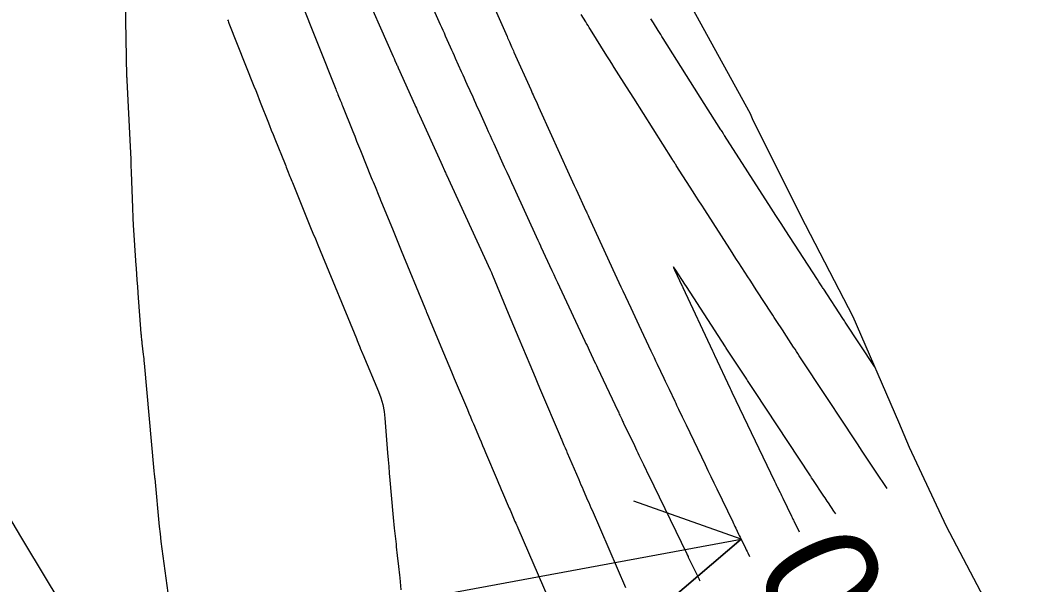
# Model space of a CAD drawing. Extents: x 954385 to 988206, y 1868364 to 1924553.
# Drawn here: x 955292.6 to 955345.2, y 1923520.9 to 1923550.6 of the extents above; entities that cross this region are included whole.
import ezdxf

# ---------------------------------------------------------------- set-up
doc = ezdxf.new("R2010")
doc.units = 0
for name, color, linetype in [('24', 7, 'Continuous'), ('26', 7, 'Continuous'), ('5', 7, 'Continuous'), ('6', 7, 'Continuous'), ('7', 7, 'Continuous'), ('Default', 7, 'Continuous')]:
    doc.layers.add(name, color=color, linetype=linetype)

msp = doc.modelspace()

# ---------------------------------------------------------------- linework, layer by layer
at = {"layer": '24'}
msp.add_lwpolyline([(955312.339, 1923589.398), (955315.279, 1923584.732), (955316.512, 1923580.876), (955316.986, 1923578.892), (955318.925, 1923573.162), (955319.488, 1923571.675), (955321.136, 1923567.568), (955323.062, 1923562.771), (955323.333, 1923561.955), (955325.385, 1923556.243), (955326.621, 1923553.826), (955328.176, 1923550.952), (955331.055, 1923545.709), (955331.17, 1923545.44), (955333.709, 1923540.325), (955335.492, 1923536.904), (955336.479, 1923535.005), (955338.881, 1923529.447), (955339.448, 1923528.118), (955341.393, 1923523.945), (955343.729, 1923519.509)], dxfattribs=at)
at = {"layer": '26'}
msp.add_lwpolyline([(955307.131, 1923518.928), (955330.579, 1923523.262), (955326.015, 1923519.367), (955330.579, 1923523.262), (955324.924, 1923525.267)], dxfattribs=at)
at = {"layer": '6'}
for points in [[(955303.514, 1923550.65), (955303.537, 1923550.59), (955303.561, 1923550.529), (955303.585, 1923550.469), (955304.901, 1923547.15), (955304.993, 1923546.919), (955305.085, 1923546.688), (955305.176, 1923546.456), (955305.268, 1923546.225), (955305.633, 1923545.3), (955305.725, 1923545.068), (955305.817, 1923544.837), (955305.909, 1923544.606), (955306.002, 1923544.375), (955306.542, 1923543.033), (955306.574, 1923542.953), (955306.606, 1923542.873), (955306.638, 1923542.792), (955306.67, 1923542.712), (955306.799, 1923542.391), (955306.831, 1923542.311), (955306.864, 1923542.231), (955306.896, 1923542.15), (955306.928, 1923542.07), (955307.073, 1923541.713), (955307.108, 1923541.627), (955307.142, 1923541.541), (955307.177, 1923541.455), (955307.212, 1923541.369), (955307.888, 1923539.706), (955308.012, 1923539.4), (955308.137, 1923539.094), (955308.262, 1923538.789), (955308.388, 1923538.483), (955310.3, 1923533.839), (955310.339, 1923533.743), (955310.378, 1923533.648), (955310.502, 1923533.347), (955310.505, 1923533.341), (955310.626, 1923533.051), (955310.64, 1923533.018), (955311.464, 1923531.051), (955311.592, 1923530.709), (955311.691, 1923530.36), (955311.762, 1923530.005), (955311.806, 1923529.642), (955311.95, 1923527.815), (955311.979, 1923527.456), (955312.008, 1923527.096), (955312.038, 1923526.737), (955312.068, 1923526.377), (955312.22, 1923524.6), (955312.237, 1923524.41), (955312.255, 1923524.221), (955312.274, 1923524.032), (955312.295, 1923523.842), (955312.39, 1923523.004), (955312.407, 1923522.856), (955312.424, 1923522.708), (955312.441, 1923522.56), (955312.458, 1923522.412), (955312.528, 1923521.82), (955312.545, 1923521.672), (955312.561, 1923521.524), (955312.576, 1923521.376), (955312.591, 1923521.227), (955312.652, 1923520.594)], [(955335.575, 1923524.597), (955335.482, 1923524.737), (955335.186, 1923525.182), (955335.127, 1923525.271), (955335.068, 1923525.36), (955335.009, 1923525.449), (955334.95, 1923525.538), (955334.361, 1923526.418), (955334.301, 1923526.508), (955334.286, 1923526.531), (955334.271, 1923526.554), (955334.256, 1923526.576), (955334.241, 1923526.599), (955331.308, 1923531.047), (955331.237, 1923531.155), (955331.165, 1923531.263), (955331.023, 1923531.478), (955330.988, 1923531.532), (955330.952, 1923531.586), (955330.917, 1923531.64), (955330.882, 1923531.694), (955329.837, 1923533.292), (955329.783, 1923533.374), (955329.76, 1923533.41), (955327.698, 1923536.584), (955327.662, 1923536.639), (955327.655, 1923536.65), (955327.114, 1923537.494), (955327.046, 1923537.594), (955327.017, 1923537.624), (955327.027, 1923537.584), (955327.075, 1923537.473), (955327.473, 1923536.611), (955327.486, 1923536.584), (955327.511, 1923536.53), (955329.074, 1923533.196), (955329.091, 1923533.158), (955329.109, 1923533.121), (955329.162, 1923533.009), (955329.18, 1923532.972), (955330.015, 1923531.203), (955330.03, 1923531.172), (955330.044, 1923531.142), (955330.102, 1923531.021), (955332.347, 1923526.329), (955332.383, 1923526.254), (955332.42, 1923526.178), (955332.456, 1923526.103), (955332.492, 1923526.027), (955332.639, 1923525.726), (955332.675, 1923525.65), (955332.712, 1923525.575), (955332.748, 1923525.499), (955332.784, 1923525.424), (955333.236, 1923524.487), (955333.257, 1923524.444), (955333.278, 1923524.401), (955333.32, 1923524.315), (955333.341, 1923524.272), (955333.362, 1923524.229), (955333.642, 1923523.647)]]:
    msp.add_lwpolyline(points, dxfattribs=at)
at = {"layer": '7'}
for points in [[(955300.384, 1923520.435), (955300.113, 1923522.373), (955300.06, 1923522.761), (955300.012, 1923523.15), (955299.969, 1923523.54), (955299.929, 1923523.929), (955299.686, 1923526.46), (955299.683, 1923526.487), (955299.68, 1923526.513), (955299.677, 1923526.54), (955299.675, 1923526.566), (955299.66, 1923526.697), (955299.658, 1923526.711), (955299.656, 1923526.726), (955299.654, 1923526.74), (955299.652, 1923526.754), (955299.643, 1923526.812), (955299.641, 1923526.826), (955299.639, 1923526.84), (955299.638, 1923526.855), (955299.636, 1923526.869), (955299.131, 1923532.553), (955299.12, 1923532.667), (955299.109, 1923532.781), (955299.096, 1923532.895), (955299.083, 1923533.008), (955299.013, 1923533.605), (955299.008, 1923533.647), (955299.003, 1923533.69), (955298.998, 1923533.732), (955298.993, 1923533.774), (955298.975, 1923533.944), (955298.97, 1923533.986), (955298.966, 1923534.028), (955298.962, 1923534.071), (955298.959, 1923534.113), (955298.8, 1923536.241), (955298.792, 1923536.362), (955298.783, 1923536.483), (955298.774, 1923536.603), (955298.765, 1923536.724), (955298.729, 1923537.206), (955298.721, 1923537.326), (955298.712, 1923537.447), (955298.704, 1923537.568), (955298.696, 1923537.688), (955298.553, 1923539.817), (955298.548, 1923539.894), (955298.544, 1923539.97), (955298.54, 1923540.047), (955298.537, 1923540.123), (955298.525, 1923540.43), (955298.522, 1923540.507), (955298.519, 1923540.583), (955298.516, 1923540.66), (955298.513, 1923540.737), (955298.446, 1923542.621), (955298.434, 1923542.96), (955298.42, 1923543.3), (955298.405, 1923543.639), (955298.389, 1923543.978), (955298.216, 1923547.446), (955298.213, 1923547.489), (955298.211, 1923547.532), (955298.209, 1923547.574), (955298.207, 1923547.617), (955298.198, 1923547.787), (955298.195, 1923547.83), (955298.194, 1923547.873), (955298.192, 1923547.915), (955298.191, 1923547.958), (955298.183, 1923548.355), (955298.181, 1923548.436), (955298.179, 1923548.516), (955298.178, 1923548.597), (955298.176, 1923548.677), (955298.087, 1923553.511)], [(955310.492, 1923552.667), (955312.243, 1923548.707), (955312.286, 1923548.609), (955312.33, 1923548.511), (955312.417, 1923548.314), (955312.439, 1923548.265), (955312.461, 1923548.216), (955312.483, 1923548.167), (955312.505, 1923548.118), (955313.378, 1923546.171), (955313.42, 1923546.078), (955313.462, 1923545.985), (955313.545, 1923545.8), (955313.565, 1923545.753), (955313.586, 1923545.707), (955313.607, 1923545.661), (955313.628, 1923545.614), (955314.747, 1923543.146), (955314.822, 1923542.98), (955314.947, 1923542.703), (955314.973, 1923542.648), (955314.998, 1923542.592), (955315.023, 1923542.537), (955315.048, 1923542.482), (955317.346, 1923537.475), (955317.347, 1923537.474), (955317.419, 1923537.318), (955317.424, 1923537.307), (955317.429, 1923537.296), (955317.434, 1923537.284), (955317.439, 1923537.273), (955317.463, 1923537.215), (955317.477, 1923537.181), (955318.31, 1923535.188), (955318.45, 1923534.852), (955318.591, 1923534.516), (955318.731, 1923534.18), (955318.871, 1923533.845), (955319.441, 1923532.48), (955319.583, 1923532.141), (955319.726, 1923531.801), (955319.869, 1923531.463), (955320.012, 1923531.124), (955321.041, 1923528.7), (955321.064, 1923528.646), (955321.087, 1923528.591), (955321.111, 1923528.536), (955321.134, 1923528.482), (955321.245, 1923528.222), (955321.259, 1923528.188), (955321.273, 1923528.154), (955321.288, 1923528.121), (955321.302, 1923528.087), (955321.375, 1923527.918), (955321.404, 1923527.85), (955321.418, 1923527.817), (955322.023, 1923526.404), (955322.081, 1923526.269), (955322.139, 1923526.134), (955322.198, 1923525.999), (955322.256, 1923525.865), (955322.491, 1923525.326), (955322.549, 1923525.191), (955322.608, 1923525.056), (955322.667, 1923524.921), (955322.725, 1923524.787), (955324.492, 1923520.714)], [(955313.964, 1923552.127), (955314.726, 1923550.403), (955314.792, 1923550.255), (955314.857, 1923550.107), (955314.923, 1923549.959), (955314.989, 1923549.811), (955315.252, 1923549.218), (955315.317, 1923549.07), (955315.383, 1923548.922), (955315.449, 1923548.774), (955315.516, 1923548.626), (955315.834, 1923547.916), (955315.909, 1923547.75), (955315.984, 1923547.583), (955316.058, 1923547.416), (955316.133, 1923547.249), (955316.432, 1923546.581), (955316.507, 1923546.415), (955316.582, 1923546.248), (955316.657, 1923546.081), (955316.732, 1923545.914), (955317.159, 1923544.972), (955317.256, 1923544.759), (955317.352, 1923544.547), (955317.448, 1923544.334), (955317.545, 1923544.122), (955318.1, 1923542.897), (955318.225, 1923542.622), (955318.35, 1923542.348), (955318.475, 1923542.073), (955318.601, 1923541.799), (955319.875, 1923539.023), (955319.891, 1923538.989), (955319.922, 1923538.919), (955319.938, 1923538.884), (955320.009, 1923538.731), (955320.029, 1923538.687), (955320.606, 1923537.439), (955320.706, 1923537.223), (955320.805, 1923537.008), (955320.906, 1923536.793), (955321.006, 1923536.578), (955322.351, 1923533.703), (955322.406, 1923533.586), (955322.461, 1923533.469), (955322.516, 1923533.352), (955322.57, 1923533.235), (955322.79, 1923532.767), (955322.845, 1923532.65), (955322.9, 1923532.533), (955322.955, 1923532.416), (955323.01, 1923532.299), (955324.088, 1923530.024), (955324.113, 1923529.971), (955324.138, 1923529.918), (955324.163, 1923529.864), (955324.189, 1923529.811), (955324.29, 1923529.597), (955324.315, 1923529.544), (955324.34, 1923529.491), (955324.365, 1923529.437), (955324.391, 1923529.384), (955324.957, 1923528.202), (955325.017, 1923528.077), (955325.077, 1923527.951), (955325.137, 1923527.826), (955325.197, 1923527.7), (955325.438, 1923527.198), (955325.498, 1923527.073), (955325.558, 1923526.948), (955325.618, 1923526.822), (955325.679, 1923526.697), (955327.719, 1923522.485), (955327.744, 1923522.434), (955327.785, 1923522.349), (955327.801, 1923522.315), (955327.818, 1923522.281), (955328.334, 1923521.228), (955328.355, 1923521.186), (955328.375, 1923521.144), (955328.396, 1923521.102), (955328.409, 1923521.074)], [(955307.328, 1923551.769), (955309.214, 1923546.998), (955309.243, 1923546.925), (955309.273, 1923546.851), (955309.302, 1923546.778), (955309.331, 1923546.704), (955309.45, 1923546.41), (955309.479, 1923546.337), (955309.509, 1923546.263), (955309.538, 1923546.19), (955309.568, 1923546.116), (955310.112, 1923544.757), (955310.213, 1923544.506), (955310.314, 1923544.255), (955310.415, 1923544.004), (955310.516, 1923543.754), (955311.088, 1923542.34), (955311.137, 1923542.219), (955311.186, 1923542.098), (955311.235, 1923541.977), (955311.284, 1923541.857), (955311.48, 1923541.373), (955311.53, 1923541.252), (955311.579, 1923541.131), (955311.628, 1923541.01), (955311.678, 1923540.889), (955312.232, 1923539.544), (955312.341, 1923539.28), (955312.45, 1923539.015), (955312.558, 1923538.751), (955312.667, 1923538.486), (955313.91, 1923535.459), (955313.941, 1923535.382), (955313.976, 1923535.298), (955313.989, 1923535.267), (955314.002, 1923535.236), (955314.053, 1923535.113), (955314.899, 1923533.095), (955315.04, 1923532.758), (955315.181, 1923532.42), (955315.322, 1923532.083), (955315.464, 1923531.745), (955316.151, 1923530.098), (955316.231, 1923529.909), (955316.31, 1923529.719), (955316.39, 1923529.53), (955316.47, 1923529.341), (955316.791, 1923528.585), (955316.872, 1923528.396), (955316.952, 1923528.207), (955317.032, 1923528.018), (955317.113, 1923527.829), (955317.725, 1923526.391), (955317.796, 1923526.224), (955317.867, 1923526.058), (955317.938, 1923525.892), (955318.01, 1923525.726), (955318.363, 1923524.903), (955318.401, 1923524.816), (955318.438, 1923524.728), (955318.476, 1923524.641), (955318.513, 1923524.554), (955318.663, 1923524.205), (955318.7, 1923524.117), (955318.738, 1923524.03), (955318.776, 1923523.943), (955318.813, 1923523.856), (955320.451, 1923520.092)], [(955317.541, 1923551.35), (955318.245, 1923549.762), (955318.275, 1923549.694), (955318.306, 1923549.627), (955318.336, 1923549.559), (955318.366, 1923549.492), (955318.487, 1923549.222), (955318.517, 1923549.155), (955318.547, 1923549.087), (955318.578, 1923549.02), (955318.608, 1923548.952), (955319.495, 1923546.971), (955319.536, 1923546.879), (955319.577, 1923546.788), (955319.618, 1923546.697), (955319.659, 1923546.606), (955319.824, 1923546.241), (955319.907, 1923546.059), (955319.99, 1923545.876), (955321.522, 1923542.497), (955321.611, 1923542.3), (955321.701, 1923542.102), (955321.791, 1923541.905), (955321.882, 1923541.708), (955322.403, 1923540.571), (955322.425, 1923540.525), (955322.446, 1923540.479), (955322.499, 1923540.361), (955322.513, 1923540.33), (955322.556, 1923540.236), (955323.934, 1923537.253), (955324.038, 1923537.028), (955324.143, 1923536.803), (955324.247, 1923536.578), (955324.352, 1923536.353), (955324.773, 1923535.455), (955324.878, 1923535.231), (955324.983, 1923535.006), (955325.088, 1923534.781), (955325.193, 1923534.557), (955325.833, 1923533.192), (955325.914, 1923533.019), (955325.996, 1923532.846), (955326.077, 1923532.673), (955326.159, 1923532.5), (955326.516, 1923531.746), (955326.583, 1923531.605), (955326.65, 1923531.463), (955326.717, 1923531.322), (955326.784, 1923531.18), (955327.086, 1923530.539), (955327.136, 1923530.435), (955327.185, 1923530.332), (955327.235, 1923530.228), (955327.284, 1923530.124), (955327.483, 1923529.709), (955327.533, 1923529.605), (955327.582, 1923529.501), (955327.632, 1923529.397), (955327.682, 1923529.294), (955328.683, 1923527.202), (955328.836, 1923526.882), (955328.989, 1923526.563), (955329.143, 1923526.244), (955329.297, 1923525.925), (955330.147, 1923524.171), (955330.185, 1923524.092), (955330.224, 1923524.013), (955330.262, 1923523.934), (955330.3, 1923523.854), (955330.453, 1923523.538), (955330.491, 1923523.458), (955330.529, 1923523.379), (955330.568, 1923523.3), (955330.606, 1923523.221), (955330.776, 1923522.876), (955330.817, 1923522.792), (955330.858, 1923522.708), (955330.899, 1923522.624), (955330.939, 1923522.54), (955331.026, 1923522.36)], [(955338.289, 1923525.932), (955337.678, 1923526.852), (955337.643, 1923526.906), (955337.607, 1923526.959), (955337.572, 1923527.012), (955337.536, 1923527.065), (955337.252, 1923527.491), (955336.94, 1923527.958), (955336.876, 1923528.053), (955336.813, 1923528.149), (955336.749, 1923528.245), (955336.686, 1923528.34), (955335.791, 1923529.697), (955335.621, 1923529.955), (955335.451, 1923530.213), (955335.28, 1923530.471), (955335.11, 1923530.729), (955333.654, 1923532.935), (955333.578, 1923533.049), (955333.503, 1923533.164), (955333.428, 1923533.279), (955333.352, 1923533.393), (955332.974, 1923533.973), (955332.759, 1923534.301), (955332.473, 1923534.739), (955332.401, 1923534.849), (955332.33, 1923534.958), (955332.258, 1923535.068), (955332.187, 1923535.177), (955331.415, 1923536.366), (955331.296, 1923536.55), (955331.177, 1923536.733), (955331.058, 1923536.917), (955330.939, 1923537.1), (955330.463, 1923537.834), (955330.344, 1923538.018), (955330.225, 1923538.201), (955330.107, 1923538.385), (955329.988, 1923538.569), (955328.664, 1923540.633), (955328.512, 1923540.871), (955328.359, 1923541.109), (955328.206, 1923541.347), (955328.053, 1923541.586), (955327.16, 1923542.976), (955327.135, 1923543.015), (955327.11, 1923543.054), (955327.035, 1923543.172), (955326.986, 1923543.249), (955326.965, 1923543.283), (955324.921, 1923546.513), (955324.536, 1923547.123), (955324.022, 1923547.935), (955323.894, 1923548.139), (955323.766, 1923548.342), (955323.638, 1923548.546), (955323.511, 1923548.749), (955322.638, 1923550.147), (955322.576, 1923550.245), (955322.515, 1923550.343), (955322.454, 1923550.442), (955322.392, 1923550.54), (955322.147, 1923550.932)], [(955337.615, 1923532.376), (955336.075, 1923534.709), (955336.053, 1923534.742), (955336.032, 1923534.774), (955335.946, 1923534.906), (955334.94, 1923536.445), (955334.912, 1923536.487), (955334.884, 1923536.53), (955334.856, 1923536.573), (955334.829, 1923536.615), (955334.69, 1923536.829), (955334.607, 1923536.957), (955332.911, 1923539.571), (955332.849, 1923539.667), (955332.787, 1923539.763), (955332.725, 1923539.859), (955332.663, 1923539.955), (955332.416, 1923540.34), (955332.293, 1923540.533), (955332.169, 1923540.725), (955329.716, 1923544.546), (955329.698, 1923544.575), (955329.661, 1923544.632), (955329.58, 1923544.758), (955329.551, 1923544.805), (955329.521, 1923544.852), (955328.643, 1923546.24), (955326.478, 1923549.663), (955326.413, 1923549.767), (955326.348, 1923549.87), (955326.283, 1923549.974), (955326.218, 1923550.077), (955325.959, 1923550.492), (955325.894, 1923550.596), (955325.829, 1923550.7)]]:
    msp.add_lwpolyline(points, dxfattribs=at)
at = {"layer": 'Default'}
msp.add_arc((956111.568, 1924014.493), 954.93, 205.346268, 226.414195, dxfattribs=at)

# ---------------------------------------------------------------- texts
at = {"layer": '5'}
msp.add_text('570', height=6, rotation=116.1853, dxfattribs=at).set_placement((955342.481, 1923512.472))

doc.saveas('drawing.dxf')
